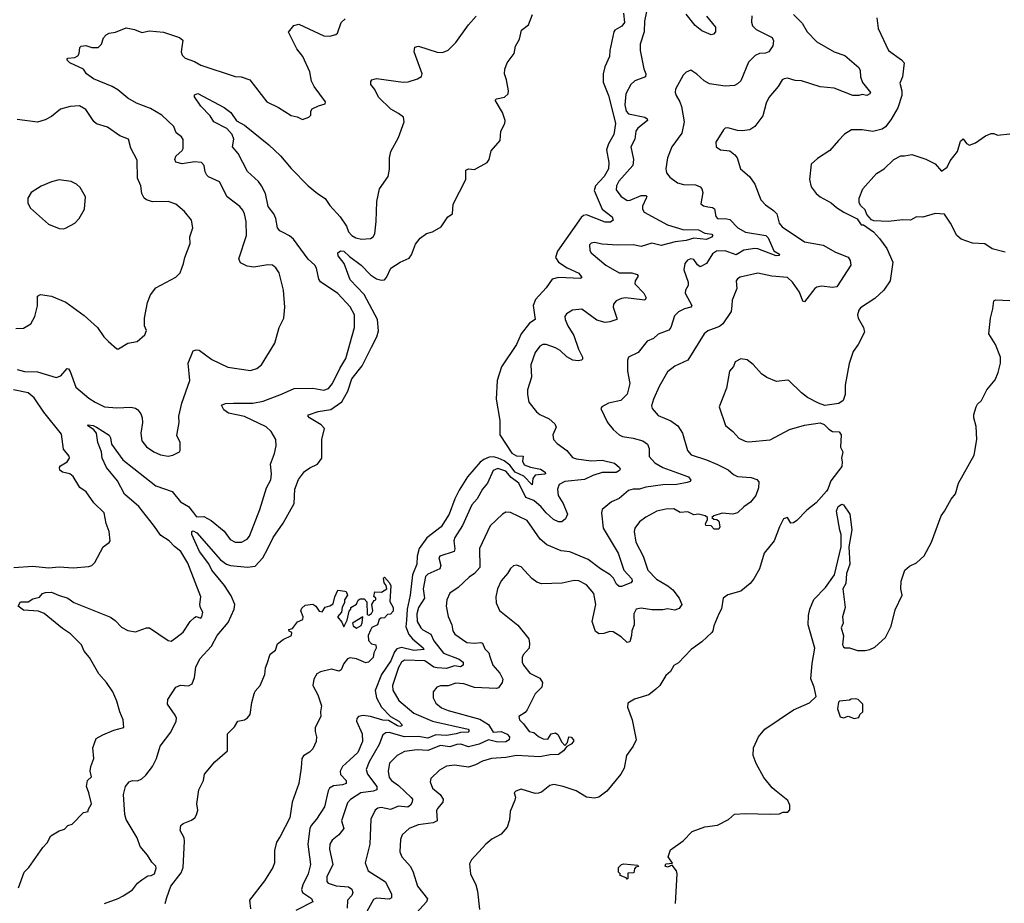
# Model space of a CAD drawing. Extents: x 2086813 to 2278017, y 548126 to 753336.
# Tile 453 of 461: x 2209811 to 2216140, y 731666 to 737342. Entities that reach past the tile are written whole.
import ezdxf

# ---------------------------------------------------------------- set-up
doc = ezdxf.new("R2010")
doc.units = 0

msp = doc.modelspace()

# ---------------------------------------------------------------- linework, layer by layer
at = {"layer": '0CON10XD'}
for points in [[(2213838.9, 737395), (2213827.6, 737332.4), (2213825.4, 737265), (2213799.1, 737185), (2213798.5, 737145), (2213822.7, 737027.3), (2213836, 736995), (2213833.8, 736975), (2213765, 736949.4), (2213738.6, 736925), (2213707.3, 736865), (2213700, 736795), (2213709.3, 736755), (2213725, 736737.3), (2213830, 736715), (2213844.3, 736705), (2213845.5, 736695), (2213783.6, 736645), (2213770.4, 736625), (2213763.8, 736575), (2213740, 736525), (2213755.4, 736445), (2213751.5, 736405), (2213661.1, 736305), (2213646.9, 736275), (2213645, 736250), (2213675, 736207.8), (2213715, 736181.5), (2213735, 736182), (2213805, 736212.4), (2213835, 736212.5), (2213841.4, 736205), (2213838.5, 736195), (2213813.1, 736143.1), (2213814, 736124), (2213825.7, 736105), (2213974.5, 736024.5), (2214073.7, 735993.7), (2214175, 735992.2), (2214215, 735971.6), (2214260, 735965), (2214266.7, 735955), (2214257.9, 735945), (2214225, 735929.7), (2214145, 735938.1), (2214095, 735922.8), (2214025, 735914.8), (2213935, 735891.5), (2213875, 735907.3), (2213805, 735885.9), (2213755, 735896.8), (2213655, 735892.7), (2213555, 735900), (2213505, 735910), (2213485, 735906), (2213473.8, 735895), (2213475, 735860), (2213485, 735843.8), (2213577.5, 735765), (2213665, 735716.6), (2213746.2, 735716.2), (2213780.6, 735705), (2213785.6, 735695), (2213767.7, 735665), (2213764.5, 735645), (2213823.5, 735585), (2213837.8, 735555), (2213829.7, 735540.3), (2213811.7, 735541.7), (2213705.3, 735554.7), (2213678.8, 735551.2), (2213645, 735535.6), (2213628.6, 735515), (2213624.5, 735495), (2213650, 735425), (2213648, 735415), (2213605, 735400), (2213575, 735396.7), (2213521.2, 735411.2), (2213425, 735482.5), (2213365, 735476), (2213325, 735453.3), (2213314.2, 735435), (2213317.5, 735415), (2213333.5, 735375), (2213372.4, 735312.4), (2213401.8, 735225), (2213427.5, 735175), (2213428, 735162), (2213422.5, 735155), (2213400, 735150), (2213365.3, 735155.3), (2213326.6, 735176.6), (2213285, 735216.7), (2213255, 735234.5), (2213195, 735255.5), (2213172.5, 735255), (2213155, 735245.8), (2213125, 735203.3), (2213095.6, 735125), (2213100, 735045), (2213075.7, 734965), (2213074.3, 734934.3), (2213084.1, 734884.1), (2213133.2, 734823.2), (2213155, 734806.2), (2213215, 734778), (2213250.8, 734745), (2213258.1, 734725), (2213236.9, 734675), (2213242.2, 734645), (2213265, 734620), (2213326.7, 734575), (2213365, 734530.4), (2213390.7, 734520.7), (2213485, 734509.1), (2213555, 734513.4), (2213635, 734492.5), (2213666.1, 734466.1), (2213670.6, 734455), (2213666.9, 734445), (2213645, 734433.1), (2213555, 734433.9), (2213495, 734414.7), (2213442.2, 734387.8), (2213315, 734374.3), (2213279.2, 734355), (2213266.8, 734325), (2213272.5, 734285), (2213303.2, 734235), (2213331.9, 734165), (2213319, 734135), (2213295, 734116.9), (2213275, 734115.5), (2213241.9, 734131.9), (2213195, 734174.7), (2213163.6, 734213.6), (2213115, 734254.3), (2213065, 734272.2), (2213018.8, 734365), (2212970.4, 734400.4), (2212935, 734440.7), (2212885, 734459.7), (2212854.8, 734445.2), (2212817.9, 734365), (2212785, 734325.6), (2212752.1, 734265), (2212716.4, 734225), (2212656.6, 734093.4), (2212608.2, 734015), (2212601.3, 733995), (2212607.8, 733942.2), (2212603.9, 733926.1), (2212510.8, 733895), (2212505.7, 733885), (2212518.2, 733835), (2212511.8, 733815), (2212435, 733780.3), (2212419.6, 733765), (2212404.2, 733685), (2212412.2, 733625), (2212373.3, 733565), (2212364.5, 733525.5), (2212366.1, 733476.1), (2212388.8, 733435), (2212401.7, 733421.7), (2212453.4, 733395), (2212472.4, 733352.4), (2212535, 733273.2), (2212635, 733233.1), (2212660.9, 733215), (2212661.8, 733195), (2212645, 733185.4), (2212605, 733192), (2212555, 733174.5), (2212495, 733178.6), (2212473.3, 733183.3), (2212415, 733222.7), (2212285, 733227.2), (2212265, 733213.6), (2212245, 733180), (2212207.5, 733065), (2212208.5, 733035), (2212247.3, 732967.3), (2212345, 732887.3), (2212465, 732835.2), (2212692.5, 732785), (2212699.6, 732775), (2212693.1, 732765), (2212645, 732763.8), (2212615.5, 732755), (2212555, 732744.3), (2212485, 732747.2), (2212435, 732727.2), (2212375, 732738.1), (2212285, 732733.9), (2212185, 732763.2), (2212165, 732761.1), (2212145, 732747.8), (2212121.4, 732685), (2212056.2, 732575), (2212038.7, 732525), (2212046.8, 732495), (2212105.4, 732415), (2212105.8, 732395), (2212083.3, 732385), (2212004.4, 732375), (2211937.8, 732332.2), (2211918.7, 732311.3), (2211878.5, 732195), (2211894.4, 732145), (2211861.1, 732105), (2211818.2, 732071.8), (2211804.6, 732045.4), (2211802.2, 732012.2), (2211823.6, 731915), (2211784.6, 731835), (2211784.5, 731805), (2211794.2, 731795), (2211845, 731777.5), (2211925, 731772), (2211945.9, 731755.9), (2211951.2, 731735), (2211944.7, 731715.3), (2211917.3, 731685), (2211916.2, 731633.8)], [(2213691.5, 737385), (2213697.9, 737325), (2213680.2, 737299.8), (2213635.4, 737274.6), (2213629.1, 737265), (2213604.3, 737145), (2213602.9, 737105), (2213570.8, 737039.3), (2213560.8, 736995), (2213560.7, 736940.7), (2213595.9, 736855.9), (2213630.1, 736720.1)], [(2210355, 731663.8), (2210444.5, 731695.5), (2210476.2, 731713.8), (2210535, 731752.5), (2210568.8, 731795), (2210595, 731816), (2210635, 731841.2), (2210655.9, 731844.1), (2210677.5, 731855), (2210688.8, 731891.2), (2210686.2, 731905), (2210660, 731930), (2210632.5, 731975), (2210585, 732030.8), (2210566.2, 732085), (2210495, 732204.3), (2210487.5, 732235), (2210478.8, 732365), (2210491.2, 732415), (2210515, 732446.2), (2210535, 732454.2), (2210567.4, 732452.6), (2210595, 732464.4), (2210621.9, 732488.1), (2210664.7, 732545), (2210690.3, 732595), (2210713.5, 732675), (2210782.1, 732765), (2210816.8, 732835), (2210818, 732855), (2210810.4, 732875), (2210760.3, 732945), (2210762.2, 732975), (2210815, 733054.8), (2210845, 733066.8), (2210895, 733061.6), (2210919.5, 733075), (2210934.7, 733115.3), (2210943, 733183), (2210968.2, 733235), (2211042.9, 733317.1), (2211079.2, 733385), (2211149.9, 733470.1), (2211188.9, 733555), (2211194.4, 733585), (2211170.7, 733640.7), (2211127.6, 733707.6), (2211045.8, 733805), (2211025.6, 733845.6), (2210966, 733925), (2210918.2, 734035), (2210916.2, 734055), (2210925, 734058.5), (2210948.8, 734045), (2211102, 733872), (2211139.5, 733845), (2211165, 733835.3), (2211275, 733825.3), (2211325, 733831.8), (2211374.1, 733885.9), (2211405, 733945.6), (2211440, 734015), (2211503.4, 734106.6), (2211575.6, 734235), (2211578.2, 734325), (2211602.4, 734387.6), (2211641.5, 734438.5), (2211675, 734463.1), (2211725, 734486.4), (2211752.5, 734525), (2211752.2, 734645), (2211770.5, 734715), (2211749.2, 734739.3), (2211673.8, 734785), (2211662.3, 734797.7), (2211666.2, 734803.8), (2211730, 734825), (2211811.2, 734838.8), (2211882.2, 734887.8), (2211919.7, 734955), (2211945.4, 735035), (2212011.9, 735118.1), (2212071.2, 735238.8), (2212105.5, 735305), (2212116.9, 735343.1), (2212110.8, 735415), (2212025, 735576.5), (2211935, 735671.1), (2211895.4, 735775.4), (2211857.5, 735825), (2211856.2, 735845), (2211872.9, 735857.1), (2211895, 735854.2), (2211929.8, 735819.8), (2212005, 735765.5), (2212065, 735702.9), (2212105, 735677.8), (2212135, 735669.2), (2212155, 735671.2), (2212168, 735685), (2212196.2, 735745), (2212255.8, 735784.2), (2212315, 735810), (2212329.1, 735830.9), (2212355, 735900), (2212385, 735938.8), (2212425, 735968), (2212465, 735980), (2212519.5, 736010.5), (2212563.3, 736075), (2212593.3, 736095), (2212598, 736158), (2212677.5, 736315), (2212677.5, 736375), (2212695, 736384.4), (2212735, 736379.5), (2212815, 736424.4), (2212828.6, 736445), (2212840.3, 736499.7), (2212900, 736565), (2212903.8, 736625), (2212928.8, 736675), (2212931.2, 736695), (2212914, 736745), (2212866.7, 736825), (2212875, 736833.3), (2212926.7, 736845), (2212950, 736865), (2212952, 736885), (2212940.6, 736955), (2212927.1, 736995), (2212930, 737025), (2212944.3, 737065.7), (2212988.8, 737125), (2212997.7, 737172.3), (2213023.9, 737216.1), (2213036.7, 737275), (2213080.5, 737309.5), (2213106.2, 737375)], [(2211504.6, 735974.6), (2211482, 735985), (2211466.9, 736005), (2211457.1, 736065), (2211444.2, 736094.2), (2211407.8, 736142.2), (2211390.4, 736225), (2211365, 736275.7), (2211345, 736302.2), (2211275, 736367.5), (2211215, 736482), (2211179.2, 736525), (2211186.7, 736575), (2211176.9, 736605), (2211142.1, 736642.1), (2211058.1, 736685), (2211035.4, 736725), (2210975, 736785.6), (2210933.6, 736846.4), (2210935, 736860), (2210955, 736867.5), (2211125, 736778.8), (2211166.9, 736745), (2211203.3, 736693.3), (2211255, 736665.5), (2211411.7, 736538.3), (2211488.1, 736468.1), (2211555, 736386.9), (2211665, 736275.5), (2211725, 736225.5), (2211775, 736193.3), (2211805, 736149.4), (2211870.9, 736075), (2211910.6, 736015), (2211925, 735980), (2211945, 735955.7), (2211970.9, 735940.9), (2212008.3, 735931.7), (2212065, 735936), (2212082.9, 735947.1), (2212093, 735967), (2212103.1, 736045), (2212105.6, 736175), (2212122.5, 736255), (2212179.2, 736335), (2212188.7, 736381.3), (2212187.1, 736455), (2212197.1, 736495), (2212245.4, 736584.6), (2212283, 736687), (2212276.7, 736715), (2212245, 736740), (2212196.3, 736766.3), (2212116, 736845), (2212092.7, 736892.7), (2212066.7, 736925), (2212066.7, 736945), (2212075, 736956.7), (2212105, 736963.3), (2212275, 736940), (2212307, 736943), (2212366.8, 736963.2), (2212392.7, 736977.3), (2212397.5, 736995), (2212346, 737135), (2212350, 737165), (2212375, 737172.5), (2212495, 737132.9), (2212528.3, 737131.7), (2212565, 737145.8), (2212614.6, 737195.4), (2212695, 737308.6), (2212744.4, 737365)], [(2211195, 736978), (2211235, 736975.6), (2211290, 736955), (2211398.8, 736815), (2211475, 736777.5), (2211555, 736726), (2211595, 736718), (2211628.3, 736701.7), (2211670, 736715), (2211681.7, 736728.3), (2211682.5, 736755), (2211690.7, 736769.3), (2211730.5, 736789.5), (2211775, 736802.5), (2211776.7, 736815), (2211703, 736913), (2211687.3, 736947.3), (2211675, 737007.5), (2211631.4, 737105), (2211591.4, 737155), (2211538.3, 737261.7), (2211573.3, 737305), (2211605, 737313.8), (2211765, 737239.4), (2211804.1, 737235.9), (2211843.8, 737246.2), (2211853.8, 737256.2), (2211876.4, 737323.6), (2211903, 737347)], [(2214783.8, 737375), (2214840.3, 737320.3), (2214872.9, 737265), (2214935, 737200), (2215045, 737136.2), (2215115, 737112), (2215204.4, 737035), (2215213.5, 737015), (2215215.6, 736975.6), (2215228.1, 736938.1), (2215280, 736875), (2215276, 736865), (2215256.7, 736855), (2215225, 736861.1), (2215203.8, 736856.2), (2215165, 736855.7), (2215045, 736903.3), (2214955, 736910.5), (2214835, 736948.6), (2214795, 736952), (2214745, 736965.6), (2214725, 736963.1), (2214711.4, 736955), (2214686.4, 736913.6), (2214626.9, 736843.1), (2214609.1, 736805), (2214587.8, 736725), (2214535, 736655.8), (2214504.4, 736635.6), (2214455, 736628.1), (2214425, 736630), (2214362.3, 736647.7), (2214345.8, 736644.2), (2214335.7, 736634.3), (2214286.2, 736555), (2214286.7, 736525), (2214315, 736506.2), (2214375, 736499.2), (2214408, 736475), (2214422.5, 736455), (2214444, 736385), (2214501.2, 736335), (2214535.7, 736285.7), (2214575, 736183.8), (2214605, 736152.9), (2214656.2, 736116.2), (2214677.5, 736095), (2214691.4, 736035), (2214711.1, 736011.1), (2214856.2, 735915), (2214975, 735893.5), (2215055, 735848.1), (2215135, 735815.6), (2215148.5, 735795), (2215152.5, 735765), (2215063.8, 735626.2), (2215035, 735622.5), (2214965, 735630.8), (2214935, 735624), (2214922, 735615), (2214855, 735528.8), (2214845, 735534), (2214822.1, 735592.1), (2214779.2, 735655), (2214745, 735686.1), (2214645.3, 735695.3), (2214555, 735712.7), (2214442.8, 735687.2), (2214425, 735678), (2214417.1, 735665), (2214421.1, 735615), (2214390.5, 735539.5), (2214388.7, 735505), (2214382.9, 735467.1), (2214330.9, 735389.1), (2214308.3, 735371.8), (2214235, 735342.5), (2214210, 735325), (2214105.4, 735154.6), (2214022.7, 735117.3), (2213975, 735080), (2213921.1, 734985), (2213884.3, 734905), (2213872.1, 734862.1), (2213875.7, 734845), (2213915, 734799.4), (2213997.1, 734765), (2214042, 734732), (2214072.1, 734685), (2214103.8, 734573.8), (2214126.2, 734546.2), (2214225, 734515.5), (2214295, 734483.6), (2214365, 734450.4), (2214399.9, 734419.9), (2214425, 734407.7), (2214511.9, 734401.9), (2214548.3, 734388.3), (2214562.7, 734372.7), (2214559.4, 734335), (2214543.1, 734285), (2214508.5, 734241.5), (2214465, 734213.1), (2214424, 734175), (2214395, 734166.2), (2214325, 734171.4), (2214272.5, 734155), (2214260, 734145), (2214273, 734133), (2214291.7, 734131.7), (2214305, 734120), (2214310, 734085), (2214305, 734070), (2214275, 734070), (2214255, 734090), (2214221.7, 734091.7), (2214220, 734105), (2214231.7, 734128.3), (2214232.5, 734145), (2214217.5, 734155), (2214175, 734165.4), (2214145, 734161.4), (2214105, 734181.5), (2214055.8, 734175.8), (2214015, 734200), (2213965, 734197.5), (2213906.7, 734185), (2213835, 734146), (2213795, 734115.8), (2213764.4, 734075), (2213759.5, 734055), (2213771.1, 733985), (2213817.5, 733895), (2213847.8, 733805), (2213905, 733747.5), (2213975.8, 733705), (2214008.3, 733678.3), (2214050, 733625), (2214067.1, 733585), (2214050.3, 733559.7), (2214021.4, 733548.6), (2213975, 733557.5), (2213945, 733550.6), (2213875, 733550), (2213805, 733561.1), (2213773.8, 733555), (2213758, 733525), (2213760, 733455), (2213745.7, 733415), (2213744.2, 733385), (2213732.5, 733345), (2213715, 733340), (2213677.9, 733377.9), (2213625, 733408.6), (2213605, 733411.4), (2213565, 733398.8), (2213535, 733396.7), (2213512.7, 733412.7), (2213489.4, 733475), (2213513.8, 733585), (2213501.1, 733655), (2213455, 733711.1), (2213405, 733736.9), (2213375, 733738.6), (2213297.6, 733722.4), (2213165, 733716.9), (2213135, 733729.4), (2213102.6, 733752.6), (2213035, 733828), (2213005, 733838), (2212985, 733833.8), (2212965, 733816.7), (2212946.7, 733785), (2212905, 733736.7), (2212882.5, 733685), (2212871.4, 733635), (2212872.5, 733595), (2212895.7, 733545.7), (2213012.1, 733452.1), (2213082.9, 733365), (2213088.5, 733335), (2213084.5, 733305.5), (2213047.6, 733262.4), (2213040, 733245), (2213040.6, 733215), (2213049.4, 733195), (2213089.4, 733145), (2213155, 733111.4), (2213171.4, 733085), (2213166.9, 733055), (2213125, 733011.2), (2213072.3, 732907.7), (2213058.8, 732891.2), (2213020, 732865), (2213022.9, 732845), (2213049.5, 732819.5), (2213085, 732768.8), (2213115, 732763.3), (2213146.4, 732736.4), (2213175, 732722.5), (2213205, 732720), (2213227.5, 732755), (2213255, 732760), (2213269.3, 732749.3), (2213295, 732700), (2213315, 732680), (2213331.7, 732698.3), (2213340, 732735), (2213355, 732732.5), (2213370, 732715), (2213370, 732705), (2213355, 732687.5), (2213327.5, 732672.5), (2213306.7, 732645), (2213275, 732621.2), (2213221.2, 732618.8), (2213155, 732606), (2213004.5, 732615.5), (2212935, 732601.6), (2212844.2, 732595.8), (2212785, 732578.5), (2212741.2, 732555), (2212695, 732541.1), (2212605, 732552.5), (2212555, 732546.2), (2212509.5, 732520.5), (2212452.4, 732467.6), (2212448.9, 732445), (2212465, 732405.8), (2212513.8, 732363.8), (2212532.5, 732335), (2212530, 732315), (2212495.7, 732275), (2212490.9, 732259.1), (2212494.3, 732195.7), (2212467.4, 732182.6), (2212371.4, 732168.6), (2212315, 732146.9), (2212269.2, 732105), (2212258, 732075), (2212254.2, 731995.8), (2212266, 731965), (2212322.3, 731902.3), (2212340.8, 731865), (2212366.9, 731775), (2212432.1, 731695), (2212426.2, 731675), (2212361.9, 731605)], [(2214517.6, 737367.6), (2214513.8, 737326.2), (2214521.7, 737301.7), (2214545, 737279.3), (2214647.7, 737227.7), (2214656.5, 737206.5), (2214651.2, 737175), (2214625, 737135.4), (2214605, 737127.5), (2214565, 737125.9), (2214537.6, 737112.4), (2214495, 737070), (2214445, 736950), (2214425, 736929.2), (2214405, 736918.6), (2214345, 736914.2), (2214245, 736930), (2214209.4, 736949.4), (2214163, 736993), (2214125, 737018.8), (2214095, 737005.6), (2214074.7, 736985.3), (2214026.5, 736895), (2214024.5, 736875), (2214030.6, 736855), (2214054.2, 736815), (2214064, 736785), (2214082.5, 736685), (2214066.4, 736613.6), (2214003.6, 736526.4), (2213975.6, 736455), (2213963.3, 736385), (2213967.6, 736357.6), (2213989.8, 736329.8), (2214038.8, 736295), (2214077.6, 736282.4), (2214155, 736281.1), (2214185, 736268), (2214195.8, 736255), (2214202.1, 736232.1), (2214188.3, 736158.3), (2214205.6, 736145.6), (2214235, 736140.9), (2214265, 736135.5), (2214276.9, 736126.9), (2214285, 736077.5), (2214295, 736064.3), (2214355, 736063.6), (2214375, 736057.5), (2214426.9, 736005), (2214475, 735977.2), (2214606.4, 735955), (2214621, 735941), (2214657.9, 735857.9), (2214693.8, 735835), (2214693, 735827), (2214672.5, 735825), (2214555, 735870), (2214535, 735871.4), (2214465, 735861.1), (2214415, 735830.7), (2214345, 735856.2), (2214290, 735855), (2214265, 735838.2), (2214225, 735776.4), (2214185, 735754.4), (2214166.9, 735766.9), (2214145, 735801.4), (2214125, 735805.6), (2214103, 735797), (2214087.1, 735775), (2214078.6, 735735), (2214108.1, 735655), (2214107.1, 735635), (2214091.2, 735605), (2214088, 735585), (2214132, 735505), (2214125.6, 735494.4), (2214085, 735484.5), (2214045.8, 735465), (2214019.5, 735440.5), (2213995.3, 735364.7), (2213982.9, 735347.1), (2213915, 735322.9), (2213885, 735294.2), (2213845, 735276), (2213786.2, 735203.8), (2213725, 735173.3), (2213717.5, 735155), (2213717.3, 735085), (2213733.6, 735005), (2213714.6, 734935.4), (2213673.8, 734895), (2213595, 734879.2), (2213552.5, 734855), (2213546.7, 734845), (2213588, 734755), (2213625, 734710), (2213665, 734675.7), (2213685, 734664.4), (2213755, 734653.6), (2213815.5, 734635.5), (2213846.2, 734615), (2213857.3, 734587.3), (2213857.1, 734535), (2213893.1, 734495), (2213945, 734464.7), (2214110, 734405), (2214125.7, 734384.3), (2214120, 734375), (2214101.5, 734368.5), (2214034.3, 734355.7), (2213945, 734353.6), (2213835, 734339.7), (2213795, 734326.8), (2213754.6, 734325.4), (2213725, 734316.9), (2213665, 734267.1), (2213614.3, 734245.7), (2213554.1, 734195.9), (2213550, 734175), (2213562.1, 734075), (2213657.1, 733915), (2213694.1, 733805), (2213745, 733750.8), (2213747.8, 733735), (2213738, 733725), (2213678.9, 733701.1), (2213665, 733701.1), (2213647.3, 733715), (2213628.2, 733755), (2213606.5, 733776.5), (2213545, 733813.6), (2213464.6, 733875), (2213346.5, 733923.5)], [(2215320.8, 737355), (2215328, 737285), (2215395, 737143.8), (2215478, 737085), (2215495.7, 737065), (2215484.3, 736975.7), (2215468.9, 736935), (2215481.5, 736885), (2215480.5, 736855), (2215454.4, 736775.6), (2215410.3, 736699.7), (2215375, 736653.8), (2215355, 736638), (2215295, 736624), (2215225, 736635.6), (2215157.5, 736635), (2215112.6, 736607.4), (2215073.8, 736565), (2215018.8, 736501.2), (2214939.3, 736450.7), (2214897.5, 736415), (2214886.7, 736315), (2214898.3, 736268.3), (2214931.2, 736225), (2214956.7, 736205), (2215025.8, 736165.8), (2215060, 736135), (2215107.5, 736105), (2215193.6, 736063.6), (2215220, 736025), (2215235, 736023.3), (2215298.3, 735978.3), (2215337.4, 735937.4), (2215385, 735871.2), (2215422.9, 735785), (2215405.6, 735665), (2215366.3, 735603.7), (2215308, 735552), (2215215, 735491.2), (2215204, 735475), (2215196, 735445), (2215200, 735425), (2215234.3, 735365), (2215240, 735335), (2215201.2, 735255), (2215168.8, 735211.2), (2215143, 735133), (2215116, 734995), (2215116.2, 734935), (2215103.6, 734896.4), (2215075, 734876.2), (2214985, 734864), (2214945, 734877.5), (2214875.5, 734915.5), (2214836, 734945), (2214755, 735023.3), (2214745, 735026.7), (2214675, 735017.5), (2214613.4, 735043.4), (2214578, 735068), (2214525, 735128), (2214486.8, 735156.8), (2214445, 735164), (2214410, 735145), (2214398.8, 735115), (2214372.9, 735085), (2214354.1, 734975.9), (2214306, 734855), (2214347.5, 734735), (2214395, 734696.7), (2214433.7, 734653.7), (2214473.6, 734633.6), (2214495, 734630.6), (2214635, 734642.5), (2214759.6, 734710.4), (2214855, 734738.1), (2214955, 734752), (2214981.7, 734741.7), (2215010.9, 734710.9), (2215035, 734695.8), (2215077.5, 734695), (2215090, 734675), (2215087.1, 734595), (2215101.2, 734565), (2215092.5, 734525), (2215098.3, 734501.7), (2215095, 734472.5), (2215025, 734380), (2215006, 734325), (2214996.7, 734313.3), (2214930.9, 734239.1), (2214869.8, 734190.2), (2214805, 734124.2), (2214785, 734108.8), (2214767.5, 734107.5), (2214745, 734143.3), (2214721.2, 734135), (2214694.2, 734085), (2214660, 733995), (2214595.8, 733915), (2214565.5, 733815), (2214529.9, 733750.1), (2214505, 733719.4), (2214445, 733670.8), (2214362, 733648), (2214333.3, 733625), (2214322.3, 733557.7), (2214304.3, 733525), (2214272.8, 733447.2), (2214266.7, 733415), (2214258.6, 733405), (2214194.5, 733345.5), (2214126.2, 733295), (2214045, 733210), (2214015, 733192.5), (2213993.3, 733155), (2213965, 733130), (2213924.5, 733065.5), (2213899.1, 733040.9), (2213854.2, 733005.8), (2213762.7, 732977.3), (2213719.3, 732950.7), (2213716.7, 732925), (2213746.9, 732845), (2213774, 732715), (2213754, 732675), (2213711.4, 732615), (2213695.8, 732534.2), (2213674, 732495), (2213584.3, 732385), (2213532.8, 732347.2), (2213505, 732340.5), (2213455, 732348.2), (2213387.5, 732387.5)], [(2214225.5, 737365), (2214283.5, 737295), (2214283.3, 737265), (2214270.8, 737249.2), (2214255, 737245.4), (2214195, 737270), (2214152.3, 737305), (2214095, 737378.2)], [(2209795, 735094), (2209842.1, 735082.1), (2209925, 735080.5), (2210045, 735043.1), (2210075.4, 735054.6), (2210115, 735101.2), (2210125, 735098.8), (2210135, 735081.2), (2210171.6, 734981.6), (2210255, 734910.5), (2210295, 734884.5), (2210355, 734855.7), (2210435, 734849.4), (2210525, 734852.5), (2210555, 734845.6), (2210570, 734835), (2210589.8, 734809.8), (2210597.8, 734785), (2210600.5, 734755), (2210589.4, 734685), (2210595.7, 734635.7), (2210625, 734598.8), (2210673.3, 734565), (2210715, 734546), (2210765, 734538.8), (2210795, 734543.8), (2210837.5, 734565), (2210842.5, 734575), (2210842.5, 734625), (2210821.7, 734671.7), (2210826.2, 734706.2), (2210836, 734755), (2210834.2, 734795), (2210852.4, 734877.6), (2210904.4, 735025), (2210894.5, 735135), (2210925.8, 735214.2), (2210945, 735222), (2210965, 735219.2), (2211045, 735160), (2211149.1, 735109.1), (2211295, 735088.1), (2211335, 735100.8), (2211364, 735125), (2211450, 735265), (2211478, 735365), (2211508, 735425), (2211514, 735495), (2211507.1, 735605), (2211477.5, 735715), (2211457.9, 735747.9), (2211435, 735766), (2211405, 735768), (2211315, 735751.9), (2211272.3, 735757.7), (2211229.8, 735779.8), (2211218.5, 735805), (2211269.6, 735955), (2211265.4, 736045.4), (2211255.8, 736095), (2211245, 736118.8), (2211225, 736142), (2211143.6, 736203.6), (2211095, 736300), (2211025, 736333.3), (2211014, 736344), (2211003.5, 736365), (2210997.1, 736405), (2210978.8, 736425), (2210935, 736429.5), (2210855, 736415.6), (2210815, 736426.2), (2210807.5, 736445), (2210813.3, 736465), (2210855, 736501.5), (2210862.5, 736515), (2210861.9, 736571.9), (2210850.4, 736590.4), (2210817.5, 736615), (2210800.6, 736655), (2210725, 736729.4), (2210651.7, 736771.7), (2210562, 736805), (2210505, 736838.9), (2210441.2, 736891.2), (2210405, 736912.9), (2210285, 736962), (2210240.8, 736995), (2210221.2, 737025), (2210133.3, 737065), (2210113.3, 737085), (2210120, 737095), (2210165, 737100), (2210185, 737109.2), (2210193.1, 737125), (2210197.1, 737162.9), (2210205, 737172), (2210235, 737175.7), (2210275, 737162.5), (2210315, 737163.8), (2210336.1, 737183.9), (2210348.8, 737225), (2210365.9, 737244.1), (2210385, 737256.2), (2210427.3, 737262.7), (2210495, 737290), (2210548.8, 737278.8), (2210595, 737260), (2210645, 737270), (2210735, 737262.9), (2210837.8, 737227.8), (2210859.7, 737209.7), (2210848.6, 737135), (2210855, 737113.8), (2210873.8, 737095), (2210935, 737073.1), (2210975, 737050.6), (2211195, 736978)], [(2209785, 735358), (2209835, 735361.2), (2209882.7, 735387.3), (2209908, 735435), (2209925.7, 735504.3), (2209925, 735566.7), (2209945, 735575.7), (2210015, 735566.9), (2210106.6, 735526.6), (2210225, 735441.2), (2210310, 735365), (2210352.5, 735305), (2210382.5, 735275), (2210435, 735227.5), (2210445, 735226.7), (2210505, 735263.8), (2210565.7, 735274.3), (2210615, 735317.5), (2210626.2, 735345), (2210612.5, 735375), (2210613.8, 735425), (2210632, 735525), (2210651.2, 735575), (2210685, 735620), (2210815, 735687.5), (2210842.5, 735715), (2210863.8, 735776.2), (2210871.2, 735815), (2210906.7, 735905), (2210903.6, 735946.4), (2210924.1, 736005.9), (2210914, 736055), (2210870.9, 736110.9), (2210815, 736156), (2210765, 736174), (2210665, 736171.9), (2210625, 736184), (2210611.2, 736195), (2210596, 736225), (2210588.5, 736275), (2210568.9, 736325), (2210565, 736440), (2210526.1, 736516.1), (2210510, 736575), (2210455, 736595.6), (2210375, 736651.4), (2210303.4, 736673.4), (2210287.6, 736687.6), (2210235, 736764.2), (2210195, 736788.5), (2210135, 736784.4), (2210072.9, 736767.1), (2210015, 736720.8), (2209975, 736699.2), (2209926.1, 736683.9), (2209795, 736700.6)], [(2213630.1, 736720.1), (2213639.6, 736675), (2213629.6, 736605), (2213594.7, 736545), (2213583.2, 736505), (2213597.3, 736425), (2213594.6, 736385), (2213567.2, 736335), (2213512.9, 736275), (2213502.7, 736245), (2213555.6, 736125), (2213619.4, 736075), (2213626, 736055), (2213608.4, 736041.6), (2213575, 736040.5), (2213455, 736087.5), (2213435, 736083.8), (2213419.4, 736070.6), (2213268.2, 735855), (2213255.3, 735815.3), (2213273.8, 735783.8), (2213328.9, 735748.9), (2213405, 735714.4), (2213423.8, 735685), (2213415, 735679.2), (2213275, 735685.4), (2213232.5, 735675), (2213195, 735620), (2213125.3, 735545), (2213112, 735505), (2213124.3, 735415.7), (2213086.9, 735393.1), (2213033.9, 735325), (2213004.7, 735255), (2212908.5, 735111.5), (2212879.2, 735025), (2212874.2, 734904.2), (2212896.3, 734766.3), (2212896.9, 734675), (2212975, 734558.2), (2213005, 734541.1), (2213047.3, 734537.3), (2213042.5, 734505), (2213053, 734483), (2213095, 734466.6), (2213157.5, 734455), (2213188.6, 734435), (2213191.2, 734425), (2213185, 734421.9), (2213124.4, 734415.6), (2213108.4, 734395), (2213105, 734353.1), (2213050.5, 734410.5), (2212995, 734434.6), (2212960.2, 734480.2), (2212925, 734507.6), (2212886.2, 734526.2), (2212855.2, 734534.8), (2212827.6, 734532.4), (2212793.2, 734516.8), (2212771, 734499), (2212689.4, 734405), (2212635, 734320.5), (2212607.6, 734265), (2212571.2, 734165), (2212520.8, 734085), (2212426.9, 734013.1), (2212379.2, 733945), (2212365.2, 733895), (2212363.3, 733845), (2212335.9, 733775), (2212319.8, 733645), (2212300.7, 733555), (2212297.8, 733485), (2212292.1, 733442.1), (2212311.8, 733391.8), (2212335, 733364.3), (2212405, 733306.2), (2212408.9, 733295), (2212345, 733288.6), (2212265, 733307.8), (2212235, 733301.2), (2212219.4, 733280.6), (2212195.8, 733224.2), (2212135.7, 733135), (2212096.5, 733033.5), (2212105, 732985.7), (2212136.4, 732926.4), (2212194.5, 732864.5), (2212247.7, 732835), (2212266.1, 732815), (2212267.3, 732805), (2212255, 732800.8), (2212240, 732805), (2212180.3, 732840.3), (2212145, 732842.2), (2212065, 732866.1), (2212017.9, 732872.1), (2211987.5, 732865), (2211977.5, 732852.5), (2211975.5, 732835), (2212012.8, 732755), (2212014.7, 732705), (2211984, 732635), (2211931.8, 732588.2), (2211886.5, 732545), (2211870.9, 732515), (2211873.5, 732493.5), (2211909.3, 732455), (2211909.6, 732435), (2211885, 732425.7), (2211828.8, 732421.2), (2211801.8, 732405), (2211792.8, 732387.3), (2211770, 732285), (2211718.5, 732205), (2211685, 732165.6), (2211676.3, 732145), (2211662.9, 732045), (2211679.4, 731915), (2211664.7, 731855.3), (2211630, 731785), (2211622.1, 731755), (2211629.4, 731735), (2211685.7, 731695.7), (2211694.2, 731675), (2211585, 731618.5)], [(2216145, 735849.2), (2216060.6, 735870.6), (2216015, 735903.1), (2215935, 735907.5), (2215863, 735933), (2215834, 735955), (2215793.3, 736035), (2215755, 736092.5), (2215695, 736096.2), (2215615, 736073.8), (2215575, 736076.7), (2215535.8, 736054.2), (2215485, 736056.2), (2215395, 736046.7), (2215300.7, 736050.7), (2215287, 736057), (2215255, 736090), (2215245, 736120), (2215217, 736147), (2215207.5, 736165), (2215207.5, 736195), (2215230, 736255), (2215317.5, 736355), (2215366.4, 736383.6), (2215430, 736445), (2215475, 736467.5), (2215498.3, 736468.3), (2215545, 736476.7), (2215635, 736446.2), (2215696.1, 736416.1), (2215735, 736370), (2215772.5, 736395), (2215791.2, 736435), (2215838.1, 736495), (2215858.3, 736561.7), (2215875, 736577.5), (2215895.7, 736545.7), (2215915, 736535.8), (2215955, 736551.4), (2216018.8, 736595), (2216055, 736610), (2216071.7, 736611.7), (2216095, 736600), (2216175, 736608.8)], [(2210095, 735997.5), (2210105, 736002.5), (2210165.9, 736034.1), (2210193.3, 736065), (2210228, 736125), (2210233.8, 736205), (2210200, 736265), (2210175.8, 736285.8), (2210141.7, 736301.7), (2210065, 736312.5), (2210015, 736300), (2209948.3, 736271.7), (2209885, 736232.5), (2209862.5, 736195), (2209863, 736163), (2209880.7, 736130.7), (2209995, 736027.5), (2210065, 736000), (2210095, 735997.5)], [(2209803.3, 731765), (2209838.8, 731865), (2209868.8, 731895), (2209960, 732025), (2209987.5, 732055), (2210010.7, 732099.3), (2210065, 732130), (2210098.3, 732141.7), (2210120, 732165), (2210147, 732173), (2210221.7, 732248.3), (2210250, 732255), (2210250, 732265), (2210272.5, 732305), (2210256, 732375), (2210240, 732415), (2210247.5, 732455), (2210271.7, 732478.3), (2210264, 732515), (2210268, 732545), (2210286.5, 732595), (2210280, 732665), (2210303.3, 732725), (2210345, 732748.8), (2210415, 732776.7), (2210480, 732795), (2210476.7, 732845), (2210453.8, 732895), (2210435.6, 732965), (2210410, 733025), (2210368.1, 733085), (2210319.2, 733139.2), (2210258.9, 733245), (2210225.5, 733285), (2210207.5, 733325), (2210136.8, 733396.8), (2210085, 733430.5), (2209967.5, 733527.5), (2209932.1, 733542.1), (2209835, 733548.6), (2209801.4, 733575), (2209815, 733602), (2209865, 733602), (2209895, 733620.8), (2209937.1, 733632.9), (2209957.5, 733655), (2209977.3, 733662.7), (2210015.8, 733664.2), (2210060, 733645), (2210121.2, 733625), (2210158.1, 733598.1), (2210395, 733502.7), (2210425, 733482.1), (2210465, 733440), (2210505, 733417.8), (2210555, 733409.2), (2210625, 733434.3), (2210645, 733435.6), (2210765, 733353.8), (2210785, 733350), (2210815, 733370), (2210861.7, 733408.3), (2210907.5, 733475), (2210935, 733502.5), (2210945, 733507.5), (2210975, 733497.5), (2210982.5, 733505), (2210988.8, 733535), (2210973.3, 733563.3), (2210969.4, 733585), (2210975.7, 733635), (2210890.7, 733850.7), (2210846.2, 733926.2), (2210805, 733957.5), (2210771.4, 733995), (2210717.7, 734027.7), (2210671.1, 734095), (2210576.8, 734215), (2210485, 734293.8), (2210439.4, 734379.4), (2210369.2, 734465), (2210340, 734525), (2210336.2, 734565), (2210312.7, 734625), (2210304.4, 734685), (2210287.8, 734707.8), (2210246.7, 734735), (2210250.8, 734739.2), (2210282.5, 734735), (2210305, 734724.2), (2210385, 734671.9), (2210395.3, 734655.3), (2210401.1, 734615), (2210474.4, 734514.4), (2210685, 734347.1), (2210790.3, 734310.3), (2210845, 734245.5), (2210895.3, 734215.3), (2210928.2, 734175), (2210947.5, 734147.5), (2210995, 734150.8), (2211040.8, 734125), (2211125.4, 734055.4), (2211163.6, 734003.6), (2211195, 733985.7), (2211236.7, 733985), (2211272, 734005), (2211288.5, 734025), (2211355.3, 734194.7), (2211396.9, 734335), (2211425.8, 734385.8), (2211429.4, 734425), (2211423.2, 734486.8), (2211448.1, 734555), (2211458.6, 734605), (2211457.1, 734645), (2211426.4, 734696.4), (2211395, 734726.5), (2211255, 734793.9), (2211153.7, 734813.7), (2211122, 734835), (2211107.5, 734865), (2211134.5, 734875.5), (2211185, 734879.1), (2211309.5, 734879.5), (2211375, 734891.3), (2211494.5, 734935.5), (2211575, 734972.7), (2211695, 734974.5), (2211765, 734962.7), (2211795, 734972.5), (2211821.2, 735005), (2211868.6, 735101.4), (2211907.7, 735165), (2211963.6, 735365), (2211962.7, 735445), (2211935, 735496.9), (2211855, 735582.5), (2211745, 735657.5), (2211734.5, 735675), (2211719.5, 735745), (2211708.6, 735765), (2211664.1, 735804.1), (2211571.7, 735931.7), (2211544.2, 735954.2), (2211504.6, 735974.6)], [(2214026.2, 731665), (2214036.2, 731855), (2214033.3, 731875), (2214005, 731910), (2213975, 731898), (2213960, 731905), (2213965, 731920), (2214007, 731923), (2213980, 731965), (2213995, 732010), (2214075, 732067.5), (2214133.9, 732126.1), (2214213.6, 732156.4), (2214295, 732166.7), (2214366.1, 732203.9), (2214405, 732237.5), (2214475, 732243.3), (2214635, 732237.5), (2214695, 732240), (2214715, 732250), (2214748.3, 732251.7), (2214760, 732265), (2214760, 732295), (2214747.5, 732325), (2214672.5, 732385), (2214647, 732407), (2214593.9, 732473.9), (2214544.3, 732564.3), (2214526.2, 732615), (2214528, 732665), (2214558.8, 732735), (2214600, 732785), (2214785, 732907.5), (2214887, 732953), (2214930, 732995), (2214917.5, 733055), (2214897, 733107), (2214903.9, 733206.1), (2214922.5, 733305), (2214878.8, 733455), (2214881.2, 733515), (2214890, 733555), (2214915, 733616.7), (2214990, 733695), (2215047.5, 733775), (2215091.4, 733955), (2215091.4, 734035), (2215083.4, 734063.4), (2215061.2, 734185), (2215072.5, 734215), (2215095, 734230), (2215106.1, 734226.1), (2215146, 734165), (2215159.2, 734065), (2215140.8, 733955), (2215147.1, 733845), (2215124.4, 733785), (2215120.5, 733719.5), (2215100.8, 733685), (2215116.2, 733565), (2215098.8, 733505), (2215103.3, 733465), (2215091.2, 733435), (2215106.4, 733383.6), (2215100, 733325), (2215105, 733312.5), (2215115, 733307.5), (2215145, 733307.5), (2215195, 733290), (2215245, 733290), (2215275, 733296.7), (2215308.3, 733311.7), (2215375, 733372.5), (2215412.5, 733445), (2215438.3, 733551.7), (2215483.3, 733645), (2215473.8, 733685), (2215476.7, 733735), (2215500, 733805), (2215529.3, 733830.7), (2215575, 733852.5), (2215625, 733897.5), (2215672, 733985), (2215732.9, 734155), (2215756, 734185), (2215797.9, 734262.1), (2215825.8, 734295), (2215845.7, 734364.3), (2215945.8, 734544.2), (2215963.8, 734645), (2215958.3, 734728.3), (2215944.3, 734785), (2215944.3, 734805), (2215958.8, 734855), (2215967, 734873), (2215992.5, 734895), (2216026.4, 734963.6), (2216080.7, 735029.3), (2216101.2, 735075), (2216116.2, 735135), (2216116, 735175), (2216083.3, 735255), (2216040, 735325), (2216050, 735425), (2216066.7, 735485), (2216073, 735537), (2216085, 735542.5), (2216175, 735537.5)], [(2209773.2, 733823.2), (2209895, 733830.5), (2209995, 733821.5), (2210065, 733826.7), (2210155, 733820.6), (2210255, 733830), (2210275, 733836.7), (2210293.3, 733855), (2210347.5, 733955), (2210385, 733982.5), (2210392.5, 733995), (2210386.2, 734055), (2210366.2, 734105), (2210353.8, 734175), (2210287.6, 734237.6), (2210238.3, 734308.3), (2210197.3, 734337.3), (2210155, 734407.1), (2210133.8, 734423.8), (2210085.6, 734435.6), (2210068.8, 734448.8), (2210066, 734465), (2210072, 734475), (2210115, 734502), (2210131.2, 734525), (2210128.8, 734538.8), (2210093, 734583), (2210079.8, 734679.8), (2209965, 734820), (2209903.1, 734913.1), (2209866.2, 734945), (2209770, 734965)], [(2213346.5, 733923.5), (2213290.3, 733930.3), (2213198.5, 733968.5), (2213155.7, 734005), (2213072.5, 734125), (2212965, 734175.8), (2212935, 734178), (2212915, 734166), (2212835, 734091.4), (2212767.1, 733945), (2212767.5, 733822.5), (2212735, 733784.4), (2212699.8, 733760.2), (2212630, 733695), (2212575, 733658), (2212556, 733616), (2212551.4, 733575), (2212565, 733507.5), (2212587.5, 733455), (2212595.8, 733415), (2212608, 733395), (2212685, 733341.1), (2212735, 733337.3), (2212775, 733341.5), (2212785, 733336.9), (2212801.3, 733301.3), (2212825.2, 733275.2), (2212831.8, 733251.8), (2212851.5, 733195), (2212896.2, 733145), (2212917.1, 733105), (2212911.5, 733085), (2212889.4, 733050.6), (2212874.6, 733045.4), (2212735, 733050.9), (2212665, 733074.6), (2212615, 733079.6), (2212565, 733063.6), (2212515, 733063.3), (2212491.2, 733055), (2212467.5, 733025), (2212468.5, 732985), (2212485, 732951.4), (2212522, 732922), (2212564.3, 732904.3), (2212769.2, 732849.2), (2212824.6, 732815), (2212855, 732764), (2212905, 732768.4), (2212945, 732752.7), (2212960, 732735), (2212956.2, 732716.2), (2212935, 732701.8), (2212885, 732701.2), (2212825, 732715.5), (2212765, 732687.6), (2212695, 732671.4), (2212646.8, 732686.8), (2212620, 732685), (2212575, 732670.9), (2212515, 732680), (2212435, 732647.5), (2212365, 732652), (2212285, 732640.4), (2212237.1, 732615), (2212187.8, 732565), (2212178.2, 732515), (2212185, 732474.4), (2212199.7, 732455), (2212245, 732421.4), (2212327.1, 732345), (2212334.6, 732334.6), (2212333.3, 732315), (2212322.9, 732295), (2212305, 732282.3), (2212245, 732288.8), (2212195, 732267.3), (2212135, 732282), (2212113.2, 732276.8), (2212095, 732264.4), (2212067.3, 732205), (2212061.8, 732045), (2212031.9, 731925), (2212050, 731875), (2212162.7, 731802.7), (2212200.8, 731725), (2212201.2, 731701.2), (2212185, 731691.6), (2212105, 731697.5), (2212085, 731690.5), (2212020, 731575)], [(2210746.4, 731663.6), (2210756.2, 731703.8), (2210781.5, 731775), (2210848.1, 731861.9), (2210861.1, 731895), (2210870.9, 732065), (2210867.3, 732085), (2210843, 732133), (2210846, 732165), (2210860.9, 732179.1), (2210915, 732198.6), (2210935.4, 732214.6), (2210946.8, 732233.2), (2210956, 732264), (2210949.2, 732305), (2210962.5, 732395), (2210992.5, 732455), (2210998, 732495), (2211065, 732573.8), (2211145.7, 732644.3), (2211146.7, 732755), (2211191.2, 732798.8), (2211213.3, 732835), (2211255.7, 732844.3), (2211275, 732856.2), (2211292.4, 732877.6), (2211302.7, 732955), (2211318.2, 733011.8), (2211325, 733028.8), (2211355.6, 733065), (2211386.5, 733135), (2211391.3, 733178.7), (2211401.4, 733205), (2211421.2, 733265), (2211455, 733292.5), (2211468.3, 733331.7), (2211505, 733360), (2211557.5, 733385), (2211560, 733405), (2211543.6, 733413.6), (2211540, 733425), (2211565, 733430), (2211596.2, 733473.8), (2211630.7, 733489.3), (2211633.3, 733505), (2211618.8, 733545), (2211625, 733562.5), (2211645, 733580), (2211695, 733586.7), (2211713.9, 733573.9), (2211735, 733543.3), (2211755, 733537.5), (2211775, 733568.8), (2211805, 733576.7), (2211825, 733590), (2211836.2, 733635), (2211855, 733676.2), (2211901.7, 733671.7), (2211908.3, 733668.3), (2211917.5, 733645), (2211897.5, 733615), (2211897.5, 733595), (2211883, 733567), (2211880, 733535), (2211853.3, 733505), (2211881.2, 733471.2), (2211895, 733442.5), (2211916.7, 733485), (2211928.3, 733541.7), (2211940, 733555), (2211940, 733565), (2211975, 733587.5), (2211986.2, 733613.8), (2211998.3, 733621.7), (2212025, 733621.2), (2212043, 733603), (2212045, 733520), (2212055, 733517.5), (2212073, 733527), (2212080, 733545), (2212073.8, 733585), (2212090, 733610), (2212100, 733615), (2212100, 733625), (2212086.7, 733636.7), (2212093.9, 733666.1), (2212136.2, 733663.8), (2212170, 733685), (2212167, 733707), (2212153.3, 733725), (2212150, 733755), (2212155, 733760), (2212187.5, 733725), (2212196.7, 733705), (2212190, 733605), (2212211.2, 733565), (2212211.7, 733541.7), (2212195, 733522.5), (2212175, 733520), (2212155, 733500), (2212133, 733497), (2212121.7, 733488.3), (2212110, 733455), (2212073.6, 733436.4), (2212065, 733420), (2212050, 733385), (2212053, 733353), (2212073, 733333), (2212100, 733325), (2212102.5, 733305), (2212087.5, 733275), (2212083.3, 733245), (2212052.5, 733215), (2212035, 733210), (2211975, 733236.7), (2211935, 733243.3), (2211917.5, 733235), (2211893.6, 733206.4), (2211876.7, 733165), (2211865, 733156.7), (2211815, 733170), (2211745, 733153.1), (2211721.1, 733138.9), (2211701.4, 733105), (2211694.2, 733065), (2211726.7, 733005), (2211750, 732935), (2211744, 732895), (2211746.7, 732865), (2211710, 732795), (2211709.3, 732769.3), (2211718, 732735), (2211715.9, 732704.1), (2211695, 732657.5), (2211673.6, 732636.4), (2211635, 732612.5), (2211624.2, 732595.8), (2211620.8, 732535), (2211604.2, 732435), (2211561.4, 732315), (2211546.7, 732215), (2211484, 732095), (2211462.3, 732057.7), (2211448.8, 732005), (2211448, 731925), (2211438, 731895), (2211385, 731810), (2211288.8, 731685), (2211295, 731630)], [(2211975, 733432.5), (2212005, 733450), (2212013, 733467), (2212016.7, 733506.7), (2211950, 733465), (2211955, 733447.5), (2211975, 733432.5)], [(2215175, 732852.5), (2215205, 732860), (2215211.7, 732878.3), (2215230, 732895), (2215230, 732945), (2215200, 732975), (2215185, 732980), (2215155, 732977.5), (2215145, 732970), (2215080, 732965), (2215073, 732957), (2215067.5, 732915), (2215083.6, 732863.6), (2215105, 732857.5), (2215135, 732867.5), (2215175, 732852.5)], [(2213387.5, 732387.5), (2213305, 732416.9), (2213245, 732427.8), (2213218.7, 732421.3), (2213165, 732378.8), (2213145, 732372), (2213125, 732371.2), (2213035, 732398.8), (2213000, 732385), (2212990, 732375), (2212996.7, 732346.7), (2212993, 732327), (2212963.3, 732255), (2212958.3, 732201.7), (2212943.3, 732155), (2212905, 732110), (2212845, 732078), (2212808, 732045), (2212714.2, 731945.8), (2212701.2, 731918.8), (2212708, 731855), (2212742, 731785), (2212754.3, 731744.3), (2212765.8, 731625)], [(2213715, 731820), (2213708.3, 731828.3), (2213670, 731845), (2213670, 731855), (2213660, 731865), (2213660, 731895), (2213680, 731915), (2213695, 731920), (2213785, 731910), (2213788.3, 731901.7), (2213771.7, 731898.3), (2213763, 731887), (2213758.3, 731861.7), (2213720.7, 731859.3), (2213720, 731825), (2213715, 731820)]]:
    msp.add_lwpolyline(points, dxfattribs=at)

doc.saveas('drawing.dxf')
